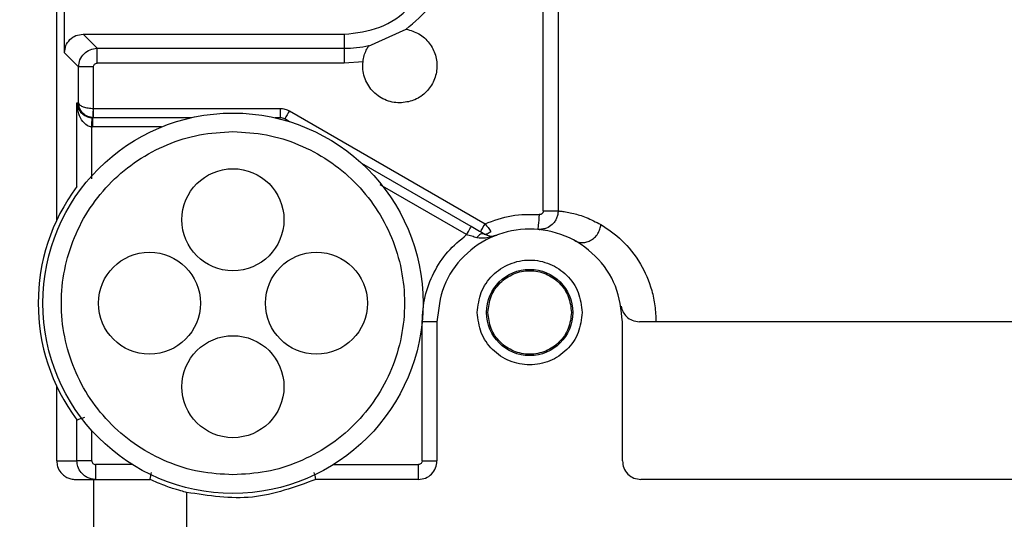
# Model space of a CAD drawing. Header units: inches. Extents: x 170 to 288, y 234 to 248.
# Tile 422 of 480: x 256.2398 to 256.3095, y 244.5547 to 244.59. Entities that reach past the tile are written whole.
import ezdxf

# ---------------------------------------------------------------- set-up
doc = ezdxf.new("R2010")
doc.units = ezdxf.units.IN
doc.header["$LTSCALE"] = 0.25
doc.header["$MEASUREMENT"] = 0
doc.layers.add('ANNOTATIONS', color=1, linetype='Continuous')
doc.layers.add('STANDARD Z GUIDE MOTOR RH', color=7, linetype='Continuous')
doc.styles.add('ARIAL', font='arial.ttf', dxfattribs={"height": 0.09375})
doc.dimstyles.new('STANDARD$0', dxfattribs={"dimtxt": 0.09375, "dimasz": 0.09375, "dimexe": 0.03125, "dimexo": 0.046875, "dimgap": 0.09, "dimtad": 0, "dimtih": 1, "dimtoh": 1, "dimdec": 4, "dimzin": 0, "dimdsep": 46, "dimtxsty": 'ARIAL', "dimcen": 0.09, "dimadec": 0, "dimazin": 0, "dimtfac": 1, "dimtdec": 4, "dimtofl": 0, "dimtmove": 0, "dimatfit": 1, "dimfxl": 1, "dimtolj": 1, "dimtzin": 0, "dimarcsym": 0})

# ---------------------------------------------------------------- blocks, each defined once
blk = doc.blocks.new('*D38')
at = {"layer": 'ANNOTATIONS', "color": 0, "lineweight": -2, "transparency": 16777216}
for p, q in [((255.6056498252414, 244.2748611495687), (255.6056498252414, 245.4337754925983)), ((256.5118994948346, 244.7789401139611), (256.5118994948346, 245.4337754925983)), ((255.6993998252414, 245.4025254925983), (255.8056151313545, 245.4025254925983)), ((256.4181494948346, 245.4025254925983), (256.3862588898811, 245.4025254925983))]:
    blk.add_line(p, q, dxfattribs=at)
at = {"layer": 'ANNOTATIONS', "color": 0, "transparency": 16777216}
for points in [[(255.6993998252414, 245.4181504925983), (255.6993998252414, 245.3869004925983), (255.6056498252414, 245.4025254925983)], [(256.4181494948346, 245.4181504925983), (256.4181494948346, 245.3869004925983), (256.5118994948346, 245.4025254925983)]]:
    blk.add_solid(points, dxfattribs=at)
at = {"layer": 'defpoints', "color": 0, "transparency": 16777216}
for p in [(256.5118994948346, 245.4025254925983), (256.5118994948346, 244.6851901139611), (255.6056498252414, 244.1811111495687)]:
    blk.add_point(p, dxfattribs=at)
at = {"layer": 'ANNOTATIONS', "color": 0, "transparency": 16777216, "insert": (256.0959370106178, 245.4025254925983), "char_height": 0.09375, "attachment_point": 5, "style": 'ARIAL'}
blk.add_mtext('\\A1;27 1/2"', dxfattribs=at)

msp = doc.modelspace()

# ---------------------------------------------------------------- linework, layer by layer
at = {"layer": 'STANDARD Z GUIDE MOTOR RH'}
for p, q in [((256.242460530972, 244.5758252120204), (256.242460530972, 244.6188480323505)), ((256.2430105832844, 244.5876736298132), (256.2430105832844, 244.5922660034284)), ((256.2768829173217, 244.5764871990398), (256.2768797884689, 244.5906836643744)), ((256.2779317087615, 244.590964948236), (256.2779317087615, 244.5764871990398)), ((256.2645161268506, 244.5881500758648), (256.26717784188, 244.589341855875)), ((256.2443221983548, 244.5889851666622), (256.2628018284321, 244.5889851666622)), ((256.2453177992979, 244.5879894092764), (256.2443221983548, 244.5889851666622)), ((256.2628018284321, 244.5889851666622), (256.2628018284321, 244.58694022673)), ((256.2440061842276, 244.5866778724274), (256.2430105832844, 244.5876736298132)), ((256.2453177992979, 244.5879894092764), (256.2628018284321, 244.5879894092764)), ((256.2641300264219, 244.5870433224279), (256.2628018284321, 244.58694022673)), ((256.2440061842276, 244.5841295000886), (256.2440061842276, 244.5866778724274)), ((256.245055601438, 244.5866778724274), (256.2440061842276, 244.5866778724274)), ((256.245055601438, 244.583736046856), (256.245055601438, 244.5866778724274)), ((256.2628018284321, 244.58694022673), (256.2453177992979, 244.58694022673)), ((256.2438916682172, 244.5782062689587), (256.2438916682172, 244.5841295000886)), ((256.2438916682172, 244.5841295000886), (256.2440061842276, 244.5841295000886)), ((256.245055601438, 244.583736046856), (256.2450693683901, 244.5837358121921)), ((256.2450693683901, 244.5830796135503), (256.2450693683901, 244.5837358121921)), ((256.2450693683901, 244.5837358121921), (256.2582684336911, 244.5837358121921)), ((256.2582684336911, 244.5837358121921), (256.2582684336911, 244.5830796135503)), ((256.2589245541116, 244.5835599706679), (256.2727656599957, 244.5755688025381)), ((256.2449639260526, 244.5830803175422), (256.2450005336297, 244.5830796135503)), ((256.2450005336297, 244.5830796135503), (256.2450005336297, 244.5824234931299)), ((256.2519750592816, 244.5830796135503), (256.2450005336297, 244.5830796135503)), ((256.2450693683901, 244.5830796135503), (256.245032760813, 244.5830803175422)), ((256.2582684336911, 244.5830796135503), (256.2578804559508, 244.5830796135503)), ((256.2589323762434, 244.5827978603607), (256.2585963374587, 244.5829917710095)), ((256.2449410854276, 244.5787498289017), (256.2449407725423, 244.582424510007)), ((256.2449410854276, 244.582424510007), (256.2450005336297, 244.5824234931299)), ((256.2498768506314, 244.5824234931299), (256.2450005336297, 244.5824234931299)), ((256.2717872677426, 244.5753759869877), (256.2640464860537, 244.5798450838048)), ((256.2438916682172, 244.5782062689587), (256.2438904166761, 244.5782056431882)), ((256.2714593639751, 244.5748077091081), (256.2653415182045, 244.5783398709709)), ((256.2768829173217, 244.5764871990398), (256.2779317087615, 244.5764871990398)), ((256.2766429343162, 244.5751618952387), (256.2765043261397, 244.5751800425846)), ((256.2766053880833, 244.5751702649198), (256.2766429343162, 244.5751737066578)), ((256.2767080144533, 244.575179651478), (256.2767974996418, 244.5751877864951)), ((256.2693633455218, 244.5686439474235), (256.2683136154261, 244.5686439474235)), ((256.2683136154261, 244.558801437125), (256.2683136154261, 244.5686292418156)), ((256.2693633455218, 244.5686439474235), (256.2693633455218, 244.558801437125)), ((256.2824870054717, 244.558801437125), (256.2824870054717, 244.5686439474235)), ((256.242460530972, 244.558801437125), (256.242460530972, 244.5640873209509)), ((256.2438916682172, 244.5617062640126), (256.2438904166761, 244.5617069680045)), ((256.2438916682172, 244.558801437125), (256.2438916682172, 244.5617062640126)), ((256.2449410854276, 244.558801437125), (256.2449410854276, 244.5609449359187)), ((256.242460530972, 244.558801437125), (256.2438916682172, 244.558801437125)), ((256.2452035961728, 244.5585390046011), (256.2452035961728, 244.5574891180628)), ((256.2478155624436, 244.5585390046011), (256.2452035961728, 244.5585390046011)), ((256.2620402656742, 244.5585390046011), (256.2680511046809, 244.5585390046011)), ((256.2680511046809, 244.5574891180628), (256.2680511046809, 244.5585390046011)), ((256.2683136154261, 244.558801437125), (256.2693633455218, 244.558801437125)), ((256.2437737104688, 244.5574891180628), (256.245085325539, 244.5574891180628)), ((256.245085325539, 244.5540985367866), (256.245085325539, 244.5574891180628)), ((256.2680511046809, 244.5574891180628), (256.2607968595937, 244.5574891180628)), ((256.344166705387, 244.5574891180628), (256.2837992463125, 244.5574891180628)), ((256.2516468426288, 244.5565730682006), (256.2516468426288, 244.5539840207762))]:
    msp.add_line(p, q, dxfattribs=at)
at = {"layer": 'STANDARD Z GUIDE MOTOR RH', "flags": 128}
for points in [[(256.2765972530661, 244.576225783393), (256.2765791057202, 244.5760217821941), (256.2765615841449, 244.575825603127), (256.2765456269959, 244.5756447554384), (256.2765315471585, 244.5754863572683), (256.2765199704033, 244.5753562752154), (256.276511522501, 244.5752595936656), (256.2765062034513, 244.5752001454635), (256.2765043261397, 244.5751800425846)], [(256.2714593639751, 244.5748077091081), (256.271523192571, 244.5749185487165), (256.2715848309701, 244.5750251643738), (256.2716414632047, 244.57512341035), (256.2716912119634, 244.5752095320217), (256.2717321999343, 244.5752801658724), (256.2717625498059, 244.5753327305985), (256.2717810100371, 244.5753650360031), (256.2717872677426, 244.5753759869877)], [(256.2724377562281, 244.5750005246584), (256.2724440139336, 244.575011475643), (256.2724624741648, 244.5750437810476), (256.2724928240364, 244.5750963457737), (256.2725338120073, 244.5751669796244), (256.272583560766, 244.5752531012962), (256.2726401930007, 244.5753513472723), (256.2727018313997, 244.5754579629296), (256.2727656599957, 244.5755688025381)]]:
    msp.add_lwpolyline(points, dxfattribs=at)
at = {"layer": 'STANDARD Z GUIDE MOTOR RH'}
for centre, radius in [((256.254927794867, 244.5699562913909), 0.01345144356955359), ((256.254927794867, 244.5758618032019), 0.003608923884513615), ((256.249022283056, 244.5699562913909), 0.003608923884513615), ((256.260833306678, 244.5699562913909), 0.003608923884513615), ((256.2759251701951, 244.5693001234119), 0.003051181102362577), ((256.254927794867, 244.5640507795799), 0.003608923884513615)]:
    msp.add_circle(centre, radius, dxfattribs=at)
for centre, radius, start, end in [((256.262801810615, 244.595546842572), 0.007557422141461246, 269.9999999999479, 283.3247683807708), ((256.3204933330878, 244.5476162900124), 0.0712927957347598, 149.7237370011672, 150.2510930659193), ((255.7282126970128, 244.6007495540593), 0.5170532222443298, 357.9689371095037, 358.0416526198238), ((256.2582683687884, 244.5824234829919), 0.0006561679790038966, 60.00000000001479, 90), ((256.254927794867, 244.5699562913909), 0.01377952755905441, 143.2254464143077, 216.7745710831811)]:
    msp.add_arc(centre, radius, start, end, dxfattribs=at)
for points, knots in [([(256.2628018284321, 244.5889851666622), (256.2636616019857, 244.5890837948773), (256.2653812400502, 244.5892810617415), (256.2675501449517, 244.5907984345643), (256.2690675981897, 244.5929673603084), (256.2692647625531, 244.5946870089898), (256.2693633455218, 244.5955468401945)], [0, 0, 0, 0, 0.2499876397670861, 0.5000017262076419, 0.7499988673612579, 0.9999999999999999, 0.9999999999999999, 0.9999999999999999, 0.9999999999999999]), ([(256.26717784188, 244.589341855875), (256.2677904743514, 244.589852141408), (256.2690157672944, 244.5908727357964), (256.2696565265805, 244.5923330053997), (256.2699769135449, 244.5930631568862)], [0, 0, 0, 0, 0.4999885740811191, 1, 1, 1, 1]), ([(256.26717784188, 244.589341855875), (256.2674925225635, 244.5892526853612), (256.2681218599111, 244.58907435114), (256.2688608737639, 244.588395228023), (256.2693145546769, 244.5875173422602), (256.269415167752, 244.5865287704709), (256.269150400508, 244.5855711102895), (256.2685565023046, 244.5847813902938), (256.2677143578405, 244.5842354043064), (256.2670640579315, 244.584164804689), (256.26673886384, 244.5841295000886)], [0, 0, 0, 0, 0.1250014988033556, 0.2499934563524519, 0.3750014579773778, 0.5000016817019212, 0.6250135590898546, 0.7500041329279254, 0.8749850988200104, 1, 1, 1, 1]), ([(256.2430105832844, 244.5876736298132), (256.2430302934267, 244.5878455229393), (256.2430697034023, 244.5881892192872), (256.2433727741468, 244.5886228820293), (256.2438064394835, 244.5889260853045), (256.2441502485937, 244.588965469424), (256.2443221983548, 244.5889851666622)], [0, 0, 0, 0, 0.250028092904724, 0.4999254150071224, 0.7498969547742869, 1, 1, 1, 1]), ([(256.2440061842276, 244.5866778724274), (256.2440260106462, 244.5868495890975), (256.2440656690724, 244.5871930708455), (256.2443690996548, 244.5876262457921), (256.2448023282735, 244.5879298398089), (256.2451459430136, 244.5879695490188), (256.2453177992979, 244.5879894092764)], [0, 0, 0, 0, 0.2499168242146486, 0.4999041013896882, 0.7498808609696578, 1, 1, 1, 1]), ([(256.2453177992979, 244.58694022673), (256.2453177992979, 244.5870747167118), (256.2453177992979, 244.5873437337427), (256.2453177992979, 244.5876857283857), (256.2453177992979, 244.5879301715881), (256.2453177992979, 244.5879696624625), (256.2453177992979, 244.5879894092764)], [0, 0, 0, 0, 0.2499630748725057, 0.4999950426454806, 0.7499800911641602, 1, 1, 1, 1]), ([(256.2641300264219, 244.5870433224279), (256.2641542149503, 244.5871907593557), (256.2642043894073, 244.5874965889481), (256.2643541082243, 244.5878677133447), (256.2644729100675, 244.5880820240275), (256.2645315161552, 244.5881744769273), (256.2645396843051, 244.5881868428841), (256.2645436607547, 244.5881928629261)], [0, 0, 0, 0, 0.2580151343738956, 0.5352028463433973, 0.7899630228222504, 0.8977490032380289, 1, 1, 1, 1]), ([(256.26673886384, 244.5841295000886), (256.2665549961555, 244.5841406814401), (256.2661872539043, 244.5841630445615), (256.2656600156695, 244.5843416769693), (256.2651801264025, 244.5846180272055), (256.264769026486, 244.5849906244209), (256.2644438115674, 244.5854401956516), (256.2642221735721, 244.5859477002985), (256.2641027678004, 244.5864914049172), (256.26412094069, 244.5868593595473), (256.2641300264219, 244.5870433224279)], [0, 0, 0, 0, 0.1250051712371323, 0.2500150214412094, 0.3749860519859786, 0.50000444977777, 0.6250091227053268, 0.7499950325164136, 0.8750073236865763, 1, 1, 1, 1]), ([(256.245055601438, 244.5866778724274), (256.2450593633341, 244.5867124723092), (256.2450668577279, 244.5867814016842), (256.2451281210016, 244.5868673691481), (256.2452139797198, 244.5869291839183), (256.2452830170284, 244.5869365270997), (256.2453177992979, 244.58694022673)], [0, 0, 0, 0, 0.2508830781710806, 0.4998055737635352, 0.747992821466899, 0.9999999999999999, 0.9999999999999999, 0.9999999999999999, 0.9999999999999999]), ([(256.2438916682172, 244.5841295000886), (256.2439217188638, 244.583965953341), (256.2439733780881, 244.5836848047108), (256.2442514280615, 244.5833460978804), (256.2445477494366, 244.5831664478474), (256.2447889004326, 244.5830948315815), (256.2449074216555, 244.5830850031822), (256.2449639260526, 244.5830803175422)], [0, 0, 0, 0, 0.3870005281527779, 0.6652817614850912, 0.852257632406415, 0.9295645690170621, 1, 1, 1, 1]), ([(256.2449407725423, 244.582424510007), (256.2448844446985, 244.5824323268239), (256.2447661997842, 244.5824487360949), (256.2445266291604, 244.582565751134), (256.2442340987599, 244.5828556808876), (256.2439636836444, 244.5834072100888), (256.2439181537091, 244.5838638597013), (256.2438916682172, 244.5841295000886)], [0, 0, 0, 0, 0.07036140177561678, 0.1477045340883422, 0.3347006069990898, 0.6129846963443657, 1, 1, 1, 1]), ([(256.245032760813, 244.5830803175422), (256.2449051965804, 244.5830985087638), (256.244640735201, 244.5831362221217), (256.2443149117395, 244.5833646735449), (256.2441232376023, 244.583632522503), (256.2440255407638, 244.5838925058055), (256.2440128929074, 244.5840473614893), (256.2440061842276, 244.5841295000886)], [0, 0, 0, 0, 0.2299161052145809, 0.4766534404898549, 0.7018407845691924, 0.841850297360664, 1, 1, 1, 1]), ([(256.2440061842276, 244.5841295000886), (256.2440147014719, 244.5840986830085), (256.2440307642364, 244.584040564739), (256.2441338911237, 244.5839443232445), (256.2443315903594, 244.583842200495), (256.2446625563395, 244.5837578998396), (256.2449277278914, 244.5837431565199), (256.245055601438, 244.583736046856)], [0, 0, 0, 0, 0.1580375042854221, 0.2980446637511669, 0.5234125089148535, 0.7701754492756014, 1, 1, 1, 1]), ([(256.245032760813, 244.5830803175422), (256.2450330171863, 244.5830891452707), (256.2450334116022, 244.5831027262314), (256.2450365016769, 244.5831845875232), (256.245039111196, 244.5832692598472), (256.2450430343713, 244.5833742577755), (256.2450482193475, 244.5835268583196), (256.2450526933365, 244.5836536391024), (256.245055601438, 244.583736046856)], [0, 0, 0, 0, 0.2394732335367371, 0.3684160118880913, 0.5000247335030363, 0.6316667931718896, 0.76058270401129, 1, 1, 1, 1]), ([(256.2582684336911, 244.5837358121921), (256.2583836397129, 244.5837282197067), (256.2586139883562, 244.5837130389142), (256.2588210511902, 244.5836109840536), (256.2589245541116, 244.5835599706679)], [0, 0, 0, 0, 0.5001376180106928, 1, 1, 1, 1]), ([(256.2549277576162, 244.557817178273), (256.2541332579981, 244.5578623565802), (256.2525442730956, 244.5579527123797), (256.2502523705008, 244.5586745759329), (256.2481400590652, 244.5597963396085), (256.2462887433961, 244.56131776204), (256.244769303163, 244.5631685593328), (256.2436404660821, 244.5652809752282), (256.2429449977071, 244.5675727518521), (256.2427106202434, 244.5699562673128), (256.2429450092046, 244.5723398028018), (256.2436404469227, 244.5746316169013), (256.2447693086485, 244.5767440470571), (256.2462887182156, 244.5785948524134), (256.2481400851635, 244.5801161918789), (256.250252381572, 244.581237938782), (256.2525442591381, 244.5819599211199), (256.2541332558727, 244.5820502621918), (256.2549277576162, 244.5820954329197)], [0, 0, 0, 0, 0.06250008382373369, 0.1249990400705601, 0.1875022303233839, 0.250001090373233, 0.3125015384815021, 0.3750001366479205, 0.4374996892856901, 0.4999993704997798, 0.5624990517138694, 0.6250005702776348, 0.6874991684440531, 0.7499996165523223, 0.812497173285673, 0.8750003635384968, 0.9374999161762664, 1, 1, 1, 1]), ([(256.2549277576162, 244.5820954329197), (256.2557222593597, 244.5820502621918), (256.2573112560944, 244.5819599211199), (256.2596031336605, 244.581237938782), (256.2617154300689, 244.5801161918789), (256.2635667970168, 244.5785948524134), (256.265086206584, 244.5767440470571), (256.2662150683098, 244.5746316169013), (256.2669105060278, 244.5723398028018), (256.267144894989, 244.5699562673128), (256.2669105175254, 244.5675727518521), (256.2662150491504, 244.5652809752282), (256.2650862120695, 244.5631685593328), (256.2635667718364, 244.56131776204), (256.2617154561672, 244.5597963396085), (256.2596031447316, 244.5586745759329), (256.2573112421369, 244.5579527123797), (256.2557222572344, 244.5578623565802), (256.2549277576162, 244.557817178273)], [0, 0, 0, 0, 0.06250008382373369, 0.1249996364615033, 0.1875028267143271, 0.2500003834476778, 0.3125008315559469, 0.3749994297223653, 0.4375009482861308, 0.5000006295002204, 0.56250031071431, 0.6249998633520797, 0.687498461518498, 0.7499989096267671, 0.8124977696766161, 0.8750009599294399, 0.9374999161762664, 1, 1, 1, 1]), ([(256.2727656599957, 244.5755688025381), (256.2733829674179, 244.5758026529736), (256.2746175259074, 244.5762703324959), (256.2759373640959, 244.5762406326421), (256.2765972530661, 244.576225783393)], [0, 0, 0, 0, 0.5000228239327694, 1, 1, 1, 1]), ([(256.2779317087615, 244.5764871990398), (256.2779265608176, 244.5763996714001), (256.2779161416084, 244.5762225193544), (256.2778329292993, 244.5759642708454), (256.2776983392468, 244.5757227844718), (256.2774739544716, 244.5754677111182), (256.2771780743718, 244.5752807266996), (256.2768278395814, 244.5751754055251), (256.2766169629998, 244.5751784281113), (256.2765043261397, 244.5751800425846)], [0, 0, 0, 0, 0.1207371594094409, 0.2443666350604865, 0.370941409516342, 0.500442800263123, 0.710138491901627, 0.8451744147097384, 1, 1, 1, 1]), ([(256.2768829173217, 244.5764871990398), (256.2768818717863, 244.5764685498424), (256.2768798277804, 244.5764320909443), (256.2768626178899, 244.5763802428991), (256.2768359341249, 244.57633301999), (256.2767989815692, 244.5762923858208), (256.2767553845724, 244.5762591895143), (256.2767062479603, 244.5762362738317), (256.2766527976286, 244.5762241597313), (256.276616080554, 244.5762252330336), (256.2765972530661, 244.576225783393)], [0, 0, 0, 0, 0.1282212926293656, 0.2506706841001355, 0.3725058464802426, 0.4996182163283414, 0.6263947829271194, 0.7476924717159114, 0.8706237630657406, 1, 1, 1, 1]), ([(256.2779317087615, 244.5764871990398), (256.2780001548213, 244.5764807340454), (256.2781242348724, 244.576469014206), (256.2785344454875, 244.5764116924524), (256.2790934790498, 244.5762925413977), (256.2798605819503, 244.5760823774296), (256.2806037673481, 244.5757031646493), (256.2809610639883, 244.5755208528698)], [0, 0, 0, 0, 0.2214317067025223, 0.401414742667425, 0.5572133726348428, 0.7871242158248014, 1, 1, 1, 1]), ([(256.2824870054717, 244.5686439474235), (256.2823882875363, 244.5695027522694), (256.2821908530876, 244.5712203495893), (256.2806735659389, 244.5734046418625), (256.2785045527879, 244.5748639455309), (256.2759251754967, 244.5753764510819), (256.2733457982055, 244.5748639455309), (256.2711767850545, 244.5734046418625), (256.2696594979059, 244.5712203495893), (256.2694620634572, 244.5695027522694), (256.2693633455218, 244.5686439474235)], [0, 0, 0, 0, 0.1250025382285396, 0.2500032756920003, 0.3750071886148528, 0.5, 0.6249928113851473, 0.7499967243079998, 0.8749974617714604, 1, 1, 1, 1]), ([(256.2726977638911, 244.5748503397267), (256.2725552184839, 244.5749326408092), (256.2722683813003, 244.575098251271), (256.2719482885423, 244.5752830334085), (256.2717872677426, 244.5753759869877)], [0, 0, 0, 0, 0.4969558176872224, 1, 1, 1, 1]), ([(256.2727656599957, 244.5755688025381), (256.2728394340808, 244.5754788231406), (256.2729923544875, 244.5752923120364), (256.2731192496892, 244.5751306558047), (256.2731849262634, 244.5750469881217)], [0, 0, 0, 0, 0.4824345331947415, 1, 1, 1, 1]), ([(256.2791209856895, 244.5743747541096), (256.2791912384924, 244.5743413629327), (256.2793408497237, 244.5742702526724), (256.2796064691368, 244.5742297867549), (256.2799072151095, 244.5742562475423), (256.2802218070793, 244.5743733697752), (256.2805151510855, 244.5745818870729), (256.2807488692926, 244.5748650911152), (256.2809075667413, 244.5751874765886), (256.2809436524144, 244.5754123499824), (256.2809610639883, 244.5755208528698)], [0, 0, 0, 0, 0.0979007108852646, 0.2084905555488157, 0.3311911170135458, 0.4636119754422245, 0.6019158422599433, 0.7407368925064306, 0.8749038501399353, 1, 1, 1, 1]), ([(256.2809610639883, 244.5755208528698), (256.2814577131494, 244.5751974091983), (256.2823681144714, 244.5746045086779), (256.2837210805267, 244.5729763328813), (256.2844908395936, 244.5712387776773), (256.2848127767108, 244.569781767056), (256.2848432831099, 244.5690203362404), (256.2848583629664, 244.5686439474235)], [0, 0, 0, 0, 0.3206945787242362, 0.5878611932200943, 0.79634646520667, 0.8993304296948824, 1, 1, 1, 1]), ([(256.2683136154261, 244.5686439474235), (256.26835432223, 244.5692429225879), (256.2684357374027, 244.570440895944), (256.2690904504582, 244.5721320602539), (256.2700757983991, 244.5736545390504), (256.2709981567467, 244.5744233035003), (256.2714593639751, 244.5748077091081)], [0, 0, 0, 0, 0.2499966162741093, 0.5000028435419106, 0.7499862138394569, 1, 1, 1, 1]), ([(256.2721755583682, 244.5745898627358), (256.272060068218, 244.5746229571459), (256.2718298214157, 244.574688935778), (256.2715825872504, 244.5747682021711), (256.2714593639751, 244.5748077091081)], [0, 0, 0, 0, 0.501592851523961, 1, 1, 1, 1]), ([(256.2726977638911, 244.5748503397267), (256.272662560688, 244.5748626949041), (256.2725910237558, 244.5748878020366), (256.2724502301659, 244.5748408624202), (256.2723047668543, 244.5747409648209), (256.2722175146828, 244.574638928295), (256.2721755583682, 244.5745898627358)], [0, 0, 0, 0, 0.2516171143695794, 0.5113147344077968, 0.7650094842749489, 1, 1, 1, 1]), ([(256.2735954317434, 244.5747781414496), (256.273362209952, 244.5747015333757), (256.2730157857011, 244.5745877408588), (256.272533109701, 244.5745290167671), (256.2722929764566, 244.5745698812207), (256.2721755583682, 244.5745898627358)], [0, 0, 0, 0, 0.5128681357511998, 0.7618068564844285, 1, 1, 1, 1]), ([(256.2731849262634, 244.5750469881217), (256.2731411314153, 244.5750031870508), (256.273052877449, 244.5749149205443), (256.2729157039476, 244.5748402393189), (256.2727913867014, 244.5748137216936), (256.2727281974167, 244.5748384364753), (256.2726977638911, 244.5748503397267)], [0, 0, 0, 0, 0.2555662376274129, 0.5150088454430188, 0.7664162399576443, 1, 1, 1, 1]), ([(256.2726977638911, 244.5748503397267), (256.2728380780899, 244.5747935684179), (256.2731799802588, 244.5746552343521), (256.2734413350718, 244.5747325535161), (256.2735954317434, 244.5747781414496)], [0, 0, 0, 0, 0.4103928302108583, 1, 1, 1, 1]), ([(256.2722177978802, 244.5693001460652), (256.2722735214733, 244.5697853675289), (256.2723849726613, 244.5707558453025), (256.2732425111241, 244.5719897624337), (256.2744678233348, 244.5728144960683), (256.2759251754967, 244.5731039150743), (256.2773825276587, 244.5728144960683), (256.2786078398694, 244.5719897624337), (256.2794653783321, 244.5707558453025), (256.2795768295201, 244.5697853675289), (256.2796325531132, 244.5693001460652)], [0, 0, 0, 0, 0.1249984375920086, 0.2500058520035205, 0.3750095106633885, 0.5000000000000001, 0.6249904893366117, 0.7499941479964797, 0.8750015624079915, 1, 1, 1, 1]), ([(256.2729724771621, 244.5693001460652), (256.2730168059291, 244.5696866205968), (256.2731054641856, 244.5704595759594), (256.2737884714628, 244.5714424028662), (256.2747644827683, 244.5720990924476), (256.2759251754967, 244.5723297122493), (256.2770858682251, 244.5720990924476), (256.2780618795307, 244.5714424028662), (256.2787448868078, 244.5704595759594), (256.2788335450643, 244.5696866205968), (256.2788778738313, 244.5693001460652)], [0, 0, 0, 0, 0.1250003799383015, 0.2500027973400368, 0.3750146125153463, 0.5, 0.6249853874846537, 0.7499972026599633, 0.8749996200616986, 1, 1, 1, 1]), ([(256.282395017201, 244.5697375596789), (256.282430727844, 244.5696055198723), (256.2825083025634, 244.56931868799), (256.2827893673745, 244.5689690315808), (256.2831895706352, 244.568700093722), (256.2835153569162, 244.5686634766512), (256.2836891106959, 244.5686439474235)], [0, 0, 0, 0, 0.1893645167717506, 0.4113591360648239, 0.686056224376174, 1, 1, 1, 1]), ([(256.2796325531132, 244.5693001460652), (256.2795768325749, 244.5688148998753), (256.2794653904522, 244.5678443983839), (256.27860786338, 244.5666104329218), (256.2773824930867, 244.5657858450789), (256.2759251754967, 244.5654962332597), (256.2744678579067, 244.5657858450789), (256.2732424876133, 244.5666104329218), (256.2723849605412, 244.5678443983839), (256.2722735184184, 244.5688148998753), (256.2722177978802, 244.5693001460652)], [0, 0, 0, 0, 0.1250040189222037, 0.2500103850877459, 0.375009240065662, 0.4999999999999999, 0.6249907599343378, 0.749989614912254, 0.8749959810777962, 1, 1, 1, 1]), ([(256.2788778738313, 244.5693001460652), (256.2788335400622, 244.5689136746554), (256.2787448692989, 244.5681407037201), (256.2780619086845, 244.5671578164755), (256.2770858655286, 244.5665011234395), (256.2759251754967, 244.566270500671), (256.2747644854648, 244.5665011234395), (256.2737884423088, 244.5671578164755), (256.2731054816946, 244.5681407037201), (256.2730168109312, 244.5689136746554), (256.2729724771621, 244.5693001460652)], [0, 0, 0, 0, 0.124998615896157, 0.2500063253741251, 0.3750163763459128, 0.4999999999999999, 0.6249836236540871, 0.7499936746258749, 0.875001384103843, 1, 1, 1, 1]), ([(256.3442768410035, 244.5686439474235), (256.34210995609, 244.5686439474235), (256.3377761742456, 244.5686439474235), (256.3302439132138, 244.5686439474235), (256.3222559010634, 244.5686439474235), (256.3139829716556, 244.5686439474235), (256.3057099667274, 244.5686439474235), (256.2977218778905, 244.5686439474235), (256.2901897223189, 244.5686439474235), (256.2858560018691, 244.5686439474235), (256.2836891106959, 244.5686439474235)], [0, 0, 0, 0, 0.1250004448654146, 0.2500015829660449, 0.3750005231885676, 0.4999998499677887, 0.6249991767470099, 0.750002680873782, 0.8749995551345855, 1, 1, 1, 1]), ([(256.2438916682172, 244.5617062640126), (256.2439108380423, 244.5617127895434), (256.2439401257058, 244.5617227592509), (256.2440802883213, 244.561769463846), (256.2442282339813, 244.561818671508), (256.2443692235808, 244.5618666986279), (256.2444479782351, 244.5618935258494)], [0, 0, 0, 0, 0.361307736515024, 0.5520060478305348, 0.749757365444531, 1, 1, 1, 1]), ([(256.242460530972, 244.558801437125), (256.2424729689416, 244.558664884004), (256.242499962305, 244.5583685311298), (256.2426969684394, 244.5580204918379), (256.2429382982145, 244.5577753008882), (256.2431807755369, 244.5576195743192), (256.2434626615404, 244.5575096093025), (256.2436698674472, 244.5574959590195), (256.2437737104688, 244.5574891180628)], [0, 0, 0, 0, 0.1985620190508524, 0.4309269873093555, 0.5644549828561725, 0.6984484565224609, 0.8488748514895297, 1, 1, 1, 1]), ([(256.2452035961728, 244.5574891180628), (256.2450978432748, 244.5574965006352), (256.2448920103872, 244.5575108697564), (256.2446089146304, 244.5576204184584), (256.2443700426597, 244.557775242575), (256.2441282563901, 244.5580194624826), (256.2439317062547, 244.5583661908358), (256.2439043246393, 244.5586638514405), (256.2438916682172, 244.558801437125)], [0, 0, 0, 0, 0.1540733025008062, 0.299881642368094, 0.4375901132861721, 0.5669367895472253, 0.7998280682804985, 1, 1, 1, 1]), ([(256.2449410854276, 244.558801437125), (256.2448065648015, 244.558801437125), (256.2445375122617, 244.558801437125), (256.2441955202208, 244.558801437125), (256.2439508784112, 244.558801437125), (256.2439114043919, 244.558801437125), (256.2438916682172, 244.558801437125)], [0, 0, 0, 0, 0.249985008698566, 0.499990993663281, 0.7500060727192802, 1, 1, 1, 1]), ([(256.2449410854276, 244.558801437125), (256.2449447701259, 244.5587665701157), (256.2449520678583, 244.5586975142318), (256.2450139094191, 244.5586115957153), (256.2450998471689, 244.5585501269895), (256.2451689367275, 244.5585427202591), (256.2452035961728, 244.5585390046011)], [0, 0, 0, 0, 0.2523153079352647, 0.4997232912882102, 0.749031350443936, 0.9999999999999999, 0.9999999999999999, 0.9999999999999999, 0.9999999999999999]), ([(256.2680511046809, 244.5574891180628), (256.2682230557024, 244.5575088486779), (256.2685669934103, 244.5575483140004), (256.2690008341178, 244.5578517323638), (256.2693042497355, 244.5582855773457), (256.2693436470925, 244.5586294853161), (256.2693633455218, 244.558801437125)], [0, 0, 0, 0, 0.2499891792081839, 0.5000302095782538, 0.7500182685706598, 1, 1, 1, 1]), ([(256.2683136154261, 244.558801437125), (256.2683098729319, 244.5587668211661), (256.2683024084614, 244.5586977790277), (256.2682408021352, 244.5586120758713), (256.2681551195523, 244.5585499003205), (256.2680860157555, 244.5585426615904), (256.2680511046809, 244.5585390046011)], [0, 0, 0, 0, 0.2507067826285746, 0.5000390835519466, 0.747420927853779, 1, 1, 1, 1]), ([(256.2824870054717, 244.558801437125), (256.2825067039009, 244.5586294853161), (256.282546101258, 244.5582855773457), (256.2828495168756, 244.5578517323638), (256.2832833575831, 244.5575483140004), (256.2836272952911, 244.5575088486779), (256.2837992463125, 244.5574891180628)], [0, 0, 0, 0, 0.2499817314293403, 0.4999697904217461, 0.750010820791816, 1, 1, 1, 1]), ([(256.2490589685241, 244.5574891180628), (256.2490623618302, 244.5575037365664), (256.2490675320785, 244.5575260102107), (256.249097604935, 244.5576617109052), (256.2491268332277, 244.557791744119), (256.2491545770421, 244.5579115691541), (256.2491681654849, 244.5579702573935)], [0, 0, 0, 0, 0.3875800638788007, 0.5905406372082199, 0.799453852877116, 0.9999999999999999, 0.9999999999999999, 0.9999999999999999, 0.9999999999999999]), ([(256.2607968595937, 244.5574891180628), (256.2607933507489, 244.5575037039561), (256.2607880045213, 244.5575259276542), (256.2607578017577, 244.5576618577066), (256.2607286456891, 244.5577933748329), (256.2606997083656, 244.5579192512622), (256.2606851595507, 244.5579825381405)], [0, 0, 0, 0, 0.3835193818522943, 0.5843467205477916, 0.7910220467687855, 1, 1, 1, 1]), ([(256.245085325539, 244.5574891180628), (256.2451010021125, 244.5574891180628), (256.2451323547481, 244.5574891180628), (256.2453834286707, 244.5574891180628), (256.2457701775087, 244.5574891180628), (256.2462885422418, 244.5574891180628), (256.2469091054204, 244.5574891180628), (256.2476014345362, 244.5574891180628), (256.2483339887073, 244.5574891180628), (256.2488173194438, 244.5574891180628), (256.2490589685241, 244.5574891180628)], [0, 0, 0, 0, 0.1249983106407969, 0.2499925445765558, 0.3749981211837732, 0.4999886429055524, 0.624976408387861, 0.7499843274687, 0.8750005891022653, 0.9999999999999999, 0.9999999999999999, 0.9999999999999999, 0.9999999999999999]), ([(256.2516468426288, 244.5565730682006), (256.2516084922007, 244.5565820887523), (256.2515337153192, 244.55659967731), (256.2509570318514, 244.5567556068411), (256.2501130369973, 244.5570265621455), (256.2494159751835, 244.5573324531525), (256.2490589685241, 244.5574891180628)], [0, 0, 0, 0, 0.2484931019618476, 0.4845197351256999, 0.7359920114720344, 1, 1, 1, 1]), ([(256.2607968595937, 244.5574891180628), (256.2593111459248, 244.5569435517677), (256.256339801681, 244.5558524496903), (256.2532111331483, 244.5563328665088), (256.2516468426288, 244.5565730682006)], [0, 0, 0, 0, 0.5000139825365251, 1, 1, 1, 1])]:
    msp.add_open_spline(points, degree=3, knots=knots, dxfattribs=at)

# ---------------------------------------------------------------- dimensions: what is measured, and where the dimension line sits
at = {"layer": 'ANNOTATIONS'}
dim = msp.add_linear_dim(base=(256.5118994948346, 245.4025254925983), p1=(255.6056498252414, 244.1811111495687), p2=(256.5118994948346, 244.6851901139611), text='27 1/2"', dimstyle='STANDARD$0', override={"dimexo": 0.09375}, dxfattribs=at)
dim.commit()
dim.dimension.update_dxf_attribs({"geometry": '*D38', "text_midpoint": (256.0959370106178, 245.4025254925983), "dimtype": 160})

doc.saveas('drawing.dxf')
